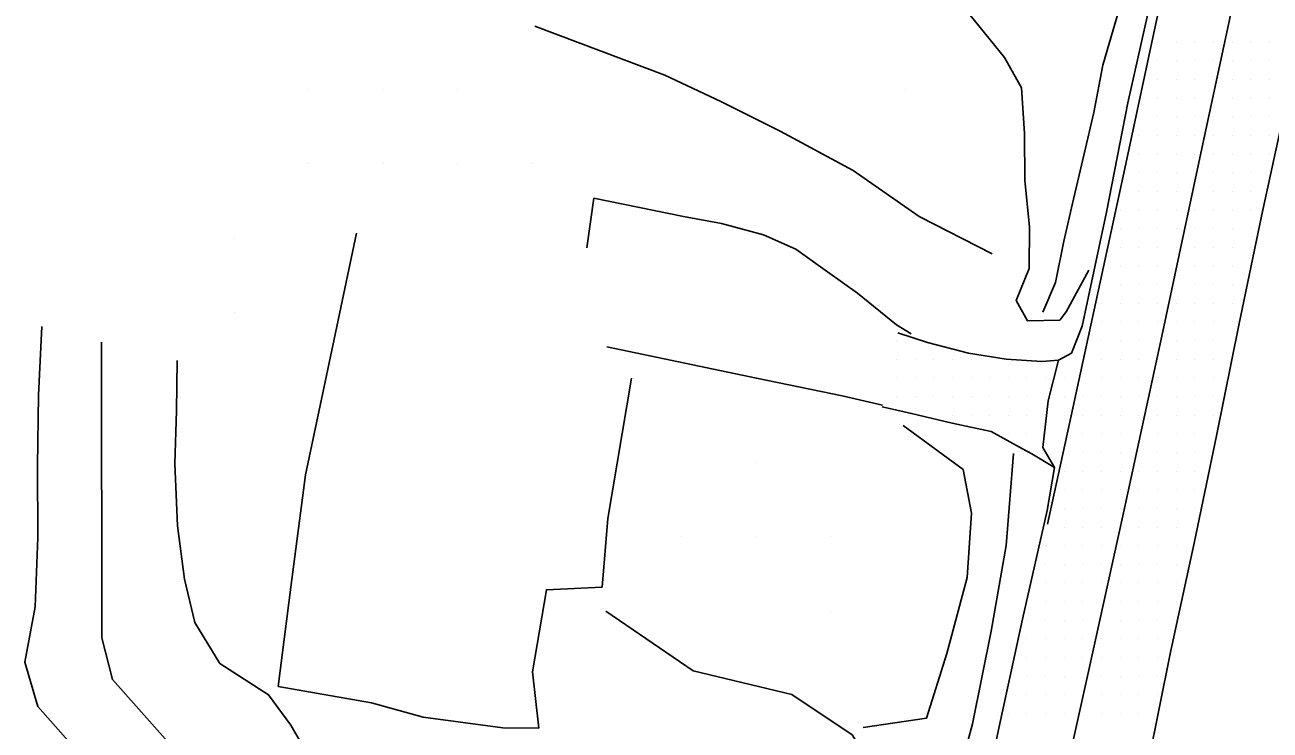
# Model space of a CAD drawing. Extents: x 1762120 to 1766775, y 709485 to 712965.
# Drawn here: x 1763866.9 to 1764033.8, y 710929 to 711023.6 of the extents above; entities that cross this region are included whole.
import ezdxf

# ---------------------------------------------------------------- set-up
doc = ezdxf.new("R2010")
doc.units = 0
for name, color, linetype in [('Exist DTM QL2 LIDAR Elevation Point', 7, 'Continuous'), ('Exist DTM Scan Elevation Point', 7, 'Continuous'), ('Exist Roads EOP', 7, 'Continuous'), ('Exist Roads EOP Other', 7, 'Continuous'), ('Exist Roads EOT', 7, 'Continuous'), ('PH Exist DTM Breakline', 7, 'Continuous')]:
    doc.layers.add(name, color=color, linetype=linetype)

msp = doc.modelspace()

# ---------------------------------------------------------------- linework, layer by layer
at = {"layer": 'Exist DTM QL2 LIDAR Elevation Point'}
for p, q in [((1763904.97, 711014.96), (1763904.97, 711014.96)), ((1763914.97, 711014.96), (1763914.97, 711014.96)), ((1763924.97, 711014.96), (1763924.97, 711014.96)), ((1763984.98, 711014.96), (1763984.98, 711014.96)), ((1763904.97, 711004.96), (1763904.97, 711004.96)), ((1763914.97, 711004.96), (1763914.97, 711004.96)), ((1763924.97, 711004.96), (1763924.97, 711004.96)), ((1763934.97, 711004.96), (1763934.97, 711004.96)), ((1763894.97, 710994.96), (1763894.97, 710994.96)), ((1763894.97, 710984.96), (1763894.97, 710984.96)), ((1763964.98, 710964.96), (1763964.98, 710964.96)), ((1763954.98, 710954.96), (1763954.98, 710954.96)), ((1763964.98, 710954.96), (1763964.98, 710954.96)), ((1763974.98, 710954.96), (1763974.98, 710954.96)), ((1763974.98, 710944.95), (1763974.98, 710944.95))]:
    msp.add_line(p, q, dxfattribs=at)
at = {"layer": 'Exist DTM Scan Elevation Point'}
for p, q in [((1764018.75, 711021.25), (1764018.75, 711021.25)), ((1764021.25, 711021.25), (1764021.25, 711021.25)), ((1764023.75, 711021.25), (1764023.75, 711021.25)), ((1764026.25, 711021.25), (1764026.25, 711021.25)), ((1764028.75, 711021.25), (1764028.75, 711021.25)), ((1764031.25, 711021.25), (1764031.25, 711021.25)), ((1764033.75, 711021.25), (1764033.75, 711021.25)), ((1764018.75, 711018.75), (1764018.75, 711018.75)), ((1764021.25, 711018.75), (1764021.25, 711018.75)), ((1764023.75, 711018.75), (1764023.75, 711018.75)), ((1764026.25, 711018.75), (1764026.25, 711018.75)), ((1764028.75, 711018.75), (1764028.75, 711018.75)), ((1764031.25, 711018.75), (1764031.25, 711018.75)), ((1764033.75, 711018.75), (1764033.75, 711018.75)), ((1764016.25, 711016.25), (1764016.25, 711016.25)), ((1764018.75, 711016.25), (1764018.75, 711016.25)), ((1764021.25, 711016.25), (1764021.25, 711016.25)), ((1764023.75, 711016.25), (1764023.75, 711016.25)), ((1764028.75, 711016.25), (1764028.75, 711016.25)), ((1764031.25, 711016.25), (1764031.25, 711016.25)), ((1764033.75, 711016.25), (1764033.75, 711016.25)), ((1764018.75, 711013.75), (1764018.75, 711013.75)), ((1764021.25, 711013.75), (1764021.25, 711013.75)), ((1764023.75, 711013.75), (1764023.75, 711013.75)), ((1764028.75, 711013.75), (1764028.75, 711013.75)), ((1764031.25, 711013.75), (1764031.25, 711013.75)), ((1764033.75, 711013.75), (1764033.75, 711013.75)), ((1764018.75, 711011.25), (1764018.75, 711011.25)), ((1764021.25, 711011.25), (1764021.25, 711011.25)), ((1764023.75, 711011.25), (1764023.75, 711011.25)), ((1764026.25, 711011.25), (1764026.25, 711011.25)), ((1764028.75, 711011.25), (1764028.75, 711011.25)), ((1764031.25, 711011.25), (1764031.25, 711011.25)), ((1764033.75, 711011.25), (1764033.75, 711011.25)), ((1764016.25, 711008.75), (1764016.25, 711008.75)), ((1764018.75, 711008.75), (1764018.75, 711008.75)), ((1764021.25, 711008.75), (1764021.25, 711008.75)), ((1764023.75, 711008.75), (1764023.75, 711008.75)), ((1764026.25, 711008.75), (1764026.25, 711008.75)), ((1764028.75, 711008.75), (1764028.75, 711008.75)), ((1764031.25, 711008.75), (1764031.25, 711008.75)), ((1764033.75, 711008.75), (1764033.75, 711008.75)), ((1764016.25, 711006.25), (1764016.25, 711006.25)), ((1764018.75, 711006.25), (1764018.75, 711006.25)), ((1764021.25, 711006.25), (1764021.25, 711006.25)), ((1764023.75, 711006.25), (1764023.75, 711006.25)), ((1764026.25, 711006.25), (1764026.25, 711006.25)), ((1764028.75, 711006.25), (1764028.75, 711006.25)), ((1764031.25, 711006.25), (1764031.25, 711006.25)), ((1764033.75, 711006.25), (1764033.75, 711006.25)), ((1764016.25, 711003.75), (1764016.25, 711003.75)), ((1764018.75, 711003.75), (1764018.75, 711003.75)), ((1764021.25, 711003.75), (1764021.25, 711003.75)), ((1764026.25, 711003.75), (1764026.25, 711003.75)), ((1764028.75, 711003.75), (1764028.75, 711003.75)), ((1764031.25, 711003.75), (1764031.25, 711003.75)), ((1764016.25, 711001.25), (1764016.25, 711001.25)), ((1764018.75, 711001.25), (1764018.75, 711001.25)), ((1764021.25, 711001.25), (1764021.25, 711001.25)), ((1764026.25, 711001.25), (1764026.25, 711001.25)), ((1764028.75, 711001.25), (1764028.75, 711001.25)), ((1764031.25, 711001.25), (1764031.25, 711001.25)), ((1764013.75, 710998.75), (1764013.75, 710998.75)), ((1764016.25, 710998.75), (1764016.25, 710998.75)), ((1764018.75, 710998.75), (1764018.75, 710998.75)), ((1764021.25, 710998.75), (1764021.25, 710998.75)), ((1764023.75, 710998.75), (1764023.75, 710998.75)), ((1764026.25, 710998.75), (1764026.25, 710998.75)), ((1764028.75, 710998.75), (1764028.75, 710998.75)), ((1764031.25, 710998.75), (1764031.25, 710998.75)), ((1764013.75, 710996.25), (1764013.75, 710996.25)), ((1764016.25, 710996.25), (1764016.25, 710996.25)), ((1764018.75, 710996.25), (1764018.75, 710996.25)), ((1764021.25, 710996.25), (1764021.25, 710996.25)), ((1764023.75, 710996.25), (1764023.75, 710996.25)), ((1764026.25, 710996.25), (1764026.25, 710996.25)), ((1764028.75, 710996.25), (1764028.75, 710996.25)), ((1764031.25, 710996.25), (1764031.25, 710996.25)), ((1764013.75, 710993.75), (1764013.75, 710993.75)), ((1764016.25, 710993.75), (1764016.25, 710993.75)), ((1764018.75, 710993.75), (1764018.75, 710993.75)), ((1764021.25, 710993.75), (1764021.25, 710993.75)), ((1764023.75, 710993.75), (1764023.75, 710993.75)), ((1764026.25, 710993.75), (1764026.25, 710993.75)), ((1764028.75, 710993.75), (1764028.75, 710993.75)), ((1764031.25, 710993.75), (1764031.25, 710993.75)), ((1764013.75, 710991.25), (1764013.75, 710991.25)), ((1764016.25, 710991.25), (1764016.25, 710991.25)), ((1764018.75, 710991.25), (1764018.75, 710991.25)), ((1764023.75, 710991.25), (1764023.75, 710991.25)), ((1764026.25, 710991.25), (1764026.25, 710991.25)), ((1764028.75, 710991.25), (1764028.75, 710991.25)), ((1764013.75, 710988.75), (1764013.75, 710988.75)), ((1764016.25, 710988.75), (1764016.25, 710988.75)), ((1764018.75, 710988.75), (1764018.75, 710988.75)), ((1764023.75, 710988.75), (1764023.75, 710988.75)), ((1764026.25, 710988.75), (1764026.25, 710988.75)), ((1764028.75, 710988.75), (1764028.75, 710988.75)), ((1764011.25, 710986.25), (1764011.25, 710986.25)), ((1764013.75, 710986.25), (1764013.75, 710986.25)), ((1764016.25, 710986.25), (1764016.25, 710986.25)), ((1764018.75, 710986.25), (1764018.75, 710986.25)), ((1764021.25, 710986.25), (1764021.25, 710986.25)), ((1764023.75, 710986.25), (1764023.75, 710986.25)), ((1764026.25, 710986.25), (1764026.25, 710986.25)), ((1764028.75, 710986.25), (1764028.75, 710986.25)), ((1764011.25, 710983.75), (1764011.25, 710983.75)), ((1764013.75, 710983.75), (1764013.75, 710983.75)), ((1764016.25, 710983.75), (1764016.25, 710983.75)), ((1764018.75, 710983.75), (1764018.75, 710983.75)), ((1764021.25, 710983.75), (1764021.25, 710983.75)), ((1764023.75, 710983.75), (1764023.75, 710983.75)), ((1764026.25, 710983.75), (1764026.25, 710983.75)), ((1764028.75, 710983.75), (1764028.75, 710983.75)), ((1763983.75, 710981.25), (1763983.75, 710981.25)), ((1764008.75, 710981.25), (1764008.75, 710981.25)), ((1764011.25, 710981.25), (1764011.25, 710981.25)), ((1764013.75, 710981.25), (1764013.75, 710981.25)), ((1764016.25, 710981.25), (1764016.25, 710981.25)), ((1764021.25, 710981.25), (1764021.25, 710981.25)), ((1764023.75, 710981.25), (1764023.75, 710981.25)), ((1764026.25, 710981.25), (1764026.25, 710981.25)), ((1763983.75, 710978.75), (1763983.75, 710978.75)), ((1763986.25, 710978.75), (1763986.25, 710978.75)), ((1763988.75, 710978.75), (1763988.75, 710978.75)), ((1763991.25, 710978.75), (1763991.25, 710978.75)), ((1763993.75, 710978.75), (1763993.75, 710978.75)), ((1764011.25, 710978.75), (1764011.25, 710978.75)), ((1764013.75, 710978.75), (1764013.75, 710978.75)), ((1764016.25, 710978.75), (1764016.25, 710978.75)), ((1764021.25, 710978.75), (1764021.25, 710978.75)), ((1764023.75, 710978.75), (1764023.75, 710978.75)), ((1764026.25, 710978.75), (1764026.25, 710978.75)), ((1763983.75, 710976.25), (1763983.75, 710976.25)), ((1763986.25, 710976.25), (1763986.25, 710976.25)), ((1763988.75, 710976.25), (1763988.75, 710976.25)), ((1763991.25, 710976.25), (1763991.25, 710976.25)), ((1763993.75, 710976.25), (1763993.75, 710976.25)), ((1763996.25, 710976.25), (1763996.25, 710976.25)), ((1763998.75, 710976.25), (1763998.75, 710976.25)), ((1764001.25, 710976.25), (1764001.25, 710976.25)), ((1764003.75, 710976.25), (1764003.75, 710976.25)), ((1764006.25, 710976.25), (1764006.25, 710976.25)), ((1764011.25, 710976.25), (1764011.25, 710976.25)), ((1764013.75, 710976.25), (1764013.75, 710976.25)), ((1764016.25, 710976.25), (1764016.25, 710976.25)), ((1764018.75, 710976.25), (1764018.75, 710976.25)), ((1764021.25, 710976.25), (1764021.25, 710976.25)), ((1764023.75, 710976.25), (1764023.75, 710976.25)), ((1764026.25, 710976.25), (1764026.25, 710976.25)), ((1763983.75, 710973.75), (1763983.75, 710973.75)), ((1763986.25, 710973.75), (1763986.25, 710973.75)), ((1763988.75, 710973.75), (1763988.75, 710973.75)), ((1763991.25, 710973.75), (1763991.25, 710973.75)), ((1763993.75, 710973.75), (1763993.75, 710973.75)), ((1763996.25, 710973.75), (1763996.25, 710973.75)), ((1763998.75, 710973.75), (1763998.75, 710973.75)), ((1764001.25, 710973.75), (1764001.25, 710973.75)), ((1764006.25, 710973.75), (1764006.25, 710973.75)), ((1764008.75, 710973.75), (1764008.75, 710973.75)), ((1764011.25, 710973.75), (1764011.25, 710973.75)), ((1764013.75, 710973.75), (1764013.75, 710973.75)), ((1764016.25, 710973.75), (1764016.25, 710973.75)), ((1764018.75, 710973.75), (1764018.75, 710973.75)), ((1764021.25, 710973.75), (1764021.25, 710973.75)), ((1764023.75, 710973.75), (1764023.75, 710973.75)), ((1764026.25, 710973.75), (1764026.25, 710973.75)), ((1763991.25, 710971.25), (1763991.25, 710971.25)), ((1763993.75, 710971.25), (1763993.75, 710971.25)), ((1763996.25, 710971.25), (1763996.25, 710971.25)), ((1763998.75, 710971.25), (1763998.75, 710971.25)), ((1764001.25, 710971.25), (1764001.25, 710971.25)), ((1764006.25, 710971.25), (1764006.25, 710971.25)), ((1764008.75, 710971.25), (1764008.75, 710971.25)), ((1764011.25, 710971.25), (1764011.25, 710971.25)), ((1764013.75, 710971.25), (1764013.75, 710971.25)), ((1764016.25, 710971.25), (1764016.25, 710971.25)), ((1764018.75, 710971.25), (1764018.75, 710971.25)), ((1764021.25, 710971.25), (1764021.25, 710971.25)), ((1764023.75, 710971.25), (1764023.75, 710971.25)), ((1764026.25, 710971.25), (1764026.25, 710971.25)), ((1763998.75, 710968.75), (1763998.75, 710968.75)), ((1764001.25, 710968.75), (1764001.25, 710968.75)), ((1764008.75, 710968.75), (1764008.75, 710968.75)), ((1764011.25, 710968.75), (1764011.25, 710968.75)), ((1764013.75, 710968.75), (1764013.75, 710968.75)), ((1764018.75, 710968.75), (1764018.75, 710968.75)), ((1764021.25, 710968.75), (1764021.25, 710968.75)), ((1764023.75, 710968.75), (1764023.75, 710968.75)), ((1764008.75, 710966.25), (1764008.75, 710966.25)), ((1764011.25, 710966.25), (1764011.25, 710966.25)), ((1764013.75, 710966.25), (1764013.75, 710966.25)), ((1764018.75, 710966.25), (1764018.75, 710966.25)), ((1764021.25, 710966.25), (1764021.25, 710966.25)), ((1764023.75, 710966.25), (1764023.75, 710966.25)), ((1764006.25, 710963.75), (1764006.25, 710963.75)), ((1764008.75, 710963.75), (1764008.75, 710963.75)), ((1764011.25, 710963.75), (1764011.25, 710963.75)), ((1764013.75, 710963.75), (1764013.75, 710963.75)), ((1764016.25, 710963.75), (1764016.25, 710963.75)), ((1764018.75, 710963.75), (1764018.75, 710963.75)), ((1764021.25, 710963.75), (1764021.25, 710963.75)), ((1764023.75, 710963.75), (1764023.75, 710963.75)), ((1764006.25, 710961.25), (1764006.25, 710961.25)), ((1764008.75, 710961.25), (1764008.75, 710961.25)), ((1764011.25, 710961.25), (1764011.25, 710961.25)), ((1764013.75, 710961.25), (1764013.75, 710961.25)), ((1764016.25, 710961.25), (1764016.25, 710961.25)), ((1764018.75, 710961.25), (1764018.75, 710961.25)), ((1764021.25, 710961.25), (1764021.25, 710961.25)), ((1764023.75, 710961.25), (1764023.75, 710961.25)), ((1764006.25, 710958.75), (1764006.25, 710958.75)), ((1764008.75, 710958.75), (1764008.75, 710958.75)), ((1764011.25, 710958.75), (1764011.25, 710958.75)), ((1764013.75, 710958.75), (1764013.75, 710958.75)), ((1764016.25, 710958.75), (1764016.25, 710958.75)), ((1764018.75, 710958.75), (1764018.75, 710958.75)), ((1764021.25, 710958.75), (1764021.25, 710958.75)), ((1764023.75, 710958.75), (1764023.75, 710958.75)), ((1764006.25, 710956.25), (1764006.25, 710956.25)), ((1764008.75, 710956.25), (1764008.75, 710956.25)), ((1764011.25, 710956.25), (1764011.25, 710956.25)), ((1764016.25, 710956.25), (1764016.25, 710956.25)), ((1764018.75, 710956.25), (1764018.75, 710956.25)), ((1764021.25, 710956.25), (1764021.25, 710956.25)), ((1764003.75, 710953.75), (1764003.75, 710953.75)), ((1764006.25, 710953.75), (1764006.25, 710953.75)), ((1764008.75, 710953.75), (1764008.75, 710953.75)), ((1764011.25, 710953.75), (1764011.25, 710953.75)), ((1764013.75, 710953.75), (1764013.75, 710953.75)), ((1764016.25, 710953.75), (1764016.25, 710953.75)), ((1764018.75, 710953.75), (1764018.75, 710953.75)), ((1764021.25, 710953.75), (1764021.25, 710953.75)), ((1764003.75, 710951.25), (1764003.75, 710951.25)), ((1764006.25, 710951.25), (1764006.25, 710951.25)), ((1764008.75, 710951.25), (1764008.75, 710951.25)), ((1764011.25, 710951.25), (1764011.25, 710951.25)), ((1764013.75, 710951.25), (1764013.75, 710951.25)), ((1764016.25, 710951.25), (1764016.25, 710951.25)), ((1764018.75, 710951.25), (1764018.75, 710951.25)), ((1764021.25, 710951.25), (1764021.25, 710951.25)), ((1764003.75, 710948.75), (1764003.75, 710948.75)), ((1764006.25, 710948.75), (1764006.25, 710948.75)), ((1764008.75, 710948.75), (1764008.75, 710948.75)), ((1764011.25, 710948.75), (1764011.25, 710948.75)), ((1764013.75, 710948.75), (1764013.75, 710948.75)), ((1764016.25, 710948.75), (1764016.25, 710948.75)), ((1764018.75, 710948.75), (1764018.75, 710948.75)), ((1764021.25, 710948.75), (1764021.25, 710948.75)), ((1764003.75, 710946.25), (1764003.75, 710946.25)), ((1764006.25, 710946.25), (1764006.25, 710946.25)), ((1764008.75, 710946.25), (1764008.75, 710946.25)), ((1764013.75, 710946.25), (1764013.75, 710946.25)), ((1764016.25, 710946.25), (1764016.25, 710946.25)), ((1764018.75, 710946.25), (1764018.75, 710946.25)), ((1764021.25, 710946.25), (1764021.25, 710946.25)), ((1764001.25, 710943.75), (1764001.25, 710943.75)), ((1764003.75, 710943.75), (1764003.75, 710943.75)), ((1764006.25, 710943.75), (1764006.25, 710943.75)), ((1764008.75, 710943.75), (1764008.75, 710943.75)), ((1764013.75, 710943.75), (1764013.75, 710943.75)), ((1764016.25, 710943.75), (1764016.25, 710943.75)), ((1764018.75, 710943.75), (1764018.75, 710943.75)), ((1764001.25, 710941.25), (1764001.25, 710941.25)), ((1764003.75, 710941.25), (1764003.75, 710941.25)), ((1764006.25, 710941.25), (1764006.25, 710941.25)), ((1764008.75, 710941.25), (1764008.75, 710941.25)), ((1764011.25, 710941.25), (1764011.25, 710941.25)), ((1764013.75, 710941.25), (1764013.75, 710941.25)), ((1764016.25, 710941.25), (1764016.25, 710941.25)), ((1764018.75, 710941.25), (1764018.75, 710941.25)), ((1764001.25, 710938.75), (1764001.25, 710938.75)), ((1764003.75, 710938.75), (1764003.75, 710938.75)), ((1764006.25, 710938.75), (1764006.25, 710938.75)), ((1764008.75, 710938.75), (1764008.75, 710938.75)), ((1764011.25, 710938.75), (1764011.25, 710938.75)), ((1764013.75, 710938.75), (1764013.75, 710938.75)), ((1764016.25, 710938.75), (1764016.25, 710938.75)), ((1764018.75, 710938.75), (1764018.75, 710938.75)), ((1764001.25, 710936.25), (1764001.25, 710936.25)), ((1764003.75, 710936.25), (1764003.75, 710936.25)), ((1764006.25, 710936.25), (1764006.25, 710936.25)), ((1764008.75, 710936.25), (1764008.75, 710936.25)), ((1764011.25, 710936.25), (1764011.25, 710936.25)), ((1764013.75, 710936.25), (1764013.75, 710936.25)), ((1764016.25, 710936.25), (1764016.25, 710936.25)), ((1764018.75, 710936.25), (1764018.75, 710936.25)), ((1764001.25, 710933.75), (1764001.25, 710933.75)), ((1764003.75, 710933.75), (1764003.75, 710933.75)), ((1764006.25, 710933.75), (1764006.25, 710933.75)), ((1764011.25, 710933.75), (1764011.25, 710933.75)), ((1764013.75, 710933.75), (1764013.75, 710933.75)), ((1764016.25, 710933.75), (1764016.25, 710933.75)), ((1764018.75, 710933.75), (1764018.75, 710933.75)), ((1763998.75, 710931.25), (1763998.75, 710931.25)), ((1764001.25, 710931.25), (1764001.25, 710931.25)), ((1764003.75, 710931.25), (1764003.75, 710931.25)), ((1764006.25, 710931.25), (1764006.25, 710931.25)), ((1764011.25, 710931.25), (1764011.25, 710931.25)), ((1764013.75, 710931.25), (1764013.75, 710931.25)), ((1764016.25, 710931.25), (1764016.25, 710931.25))]:
    msp.add_line(p, q, dxfattribs=at)
at = {"layer": 'Exist Roads EOP'}
for points in [[(1763987.81, 710885.49), (1763991.21, 710900.06), (1763994.45, 710914.65), (1763997.47, 710929.3), (1764000.63, 710943.91), (1764003.96, 710958.48), (1764004.95, 710964.24), (1764003.36, 710966.93), (1764004.09, 710973.15), (1764005.48, 710978.61), (1764007.24, 710979.58), (1764008.66, 710983.18), (1764011.91, 710998.49), (1764014.78, 711013.13), (1764017.43, 711025.05), (1764015, 711027.34), (1764015.6, 711031.9), (1764017.08, 711038.34), (1764018.7, 711041.58), (1764020.43, 711043.43), (1764024.14, 711055.44), (1764028.2, 711069.86), (1764030.87, 711081.8), (1764034.12, 711096.41)], [(1764007.59, 710881.06), (1764010.84, 710895.67), (1764014.16, 710910.25), (1764017.55, 710924.82), (1764020.51, 710939.48), (1764023.65, 710954.08), (1764026.7, 710968.69), (1764029.66, 710983.32), (1764032.7, 710997.92), (1764035.33, 711010.03)]]:
    msp.add_lwpolyline(points, dxfattribs=at)
at = {"layer": 'Exist Roads EOP Other'}
for points in [[(1763983.93, 710982.3), (1763987.91, 710981), (1763993.41, 710979.56), (1763998.45, 710978.74), (1764003.26, 710978.44), (1764005.48, 710978.61)], [(1763981.83, 710972.35), (1763985.76, 710971.49), (1763991.21, 710970.18), (1763996.45, 710969.04), (1764000.64, 710966.75), (1764001.9, 710966.07), (1764004.95, 710964.24)]]:
    msp.add_lwpolyline(points, dxfattribs=at)
at = {"layer": 'Exist Roads EOT'}
for points in [[(1763997.58, 710883.33), (1764000.77, 710897.55), (1764001.71, 710901.86), (1764009.51, 710936.87), (1764014.18, 710958.17), (1764019.32, 710981.83), (1764024.69, 711007), (1764029.67, 711030.35), (1764034.86, 711054.36), (1764038.87, 711073.08), (1764045.09, 711101.22), (1764048.99, 711118.43), (1764053.91, 711140.28)], [(1764003.99, 710956.64), (1764006.97, 710970.12), (1764014.38, 711004.34), (1764019.19, 711026.91), (1764025.12, 711054.56), (1764028.01, 711067.73)]]:
    msp.add_lwpolyline(points, dxfattribs=at)
at = {"layer": 'PH Exist DTM Breakline'}
msp.add_line((1763943.18, 711000.33), (1763942.26, 710993.69), dxfattribs=at)
for points in [[(1763933.57, 711053.91), (1763950.15, 711046), (1763960.99, 711041.49), (1763972.05, 711036.72), (1763983.45, 711031.64), (1763988.41, 711029.01), (1763993.62, 711024.88), (1763998.26, 711019.19), (1764000.51, 711015.16), (1764000.93, 711009.01), (1764000.95, 711002.7), (1764001.61, 710996.51), (1764001.53, 710990.9), (1763999.78, 710986.64), (1764001.32, 710983.88), (1764005.65, 710983.97), (1764006.49, 710985.09), (1764009.53, 710990.67)], [(1763993.27, 711029.27), (1764002.85, 711029.69), (1764010.5, 711026.99), (1764011.5, 711026.39), (1764013.64, 711025.82), (1764011.41, 711018.18), (1764010.21, 711011.84), (1764008.93, 711006.27), (1764007.47, 711000.22), (1764006.21, 710994.59), (1764005.07, 710989.06), (1764003.37, 710985.05)], [(1763935.29, 711023.41), (1763952.71, 711016.83), (1763960.21, 711013.3), (1763968.15, 711009.35), (1763977.96, 711004.04), (1763986.82, 710997.9), (1763996.57, 710992.86)], [(1763985.73, 710982.16), (1763983.78, 710983.34), (1763978.52, 710987.61), (1763974.52, 710990.48), (1763970.28, 710993.52), (1763965.92, 710995.43), (1763960.31, 710996.95), (1763955.22, 710997.87), (1763943.18, 711000.33)], [(1763911.38, 710995.66), (1763907.2, 710975.72), (1763904.54, 710963.24), (1763902.6, 710948.2), (1763900.89, 710934.88), (1763913.4, 710932.68), (1763920.31, 710930.75), (1763931.02, 710929.34), (1763935.82, 710929.29), (1763934.99, 710936.82), (1763936.85, 710947.83), (1763944.3, 710948.2), (1763945.09, 710957.39), (1763948.25, 710976.21)], [(1763869.22, 710983.15), (1763868.75, 710973.92), (1763868.64, 710964.47), (1763868.69, 710954.84), (1763868.32, 710945.55), (1763866.94, 710938.11), (1763868.69, 710932.17), (1763874.07, 710926.04), (1763883, 710918.82), (1763887.41, 710911.71), (1763890, 710903.5), (1763891.5, 710894.2), (1763892.86, 710885.63), (1763893.61, 710877.22), (1763893.77, 710870.8), (1763895.24, 710865.4), (1763896.13, 710862.35)], [(1763901.55, 710865.64), (1763899.24, 710895.22), (1763898.61, 710900.92), (1763897.28, 710908.84), (1763895.97, 710916.34), (1763878.67, 710935.8), (1763877.23, 710941.4), (1763877.21, 710981.05)], [(1763944.92, 710980.41), (1763964.99, 710976.19), (1763976.48, 710973.82), (1763981.88, 710972.6)], [(1763971.51, 710886.42), (1763959.04, 710890.6), (1763948.71, 710891.09), (1763937.43, 710885.52), (1763930.64, 710884.02), (1763922.03, 710880.56), (1763917.15, 710878.85), (1763913.4, 710886.73), (1763910.56, 710894.41), (1763909.38, 710903.47), (1763909.81, 710912.33), (1763910.01, 710916.95), (1763906.21, 710923.38), (1763902.6, 710929.68), (1763899.59, 710933.75), (1763893.06, 710937.97), (1763889.71, 710943.44), (1763888.34, 710949.26), (1763887.41, 710956.42), (1763887.05, 710964.75), (1763887.25, 710971.84), (1763887.34, 710978.59)], [(1763984.65, 710969.85), (1763992.72, 710963.95), (1763993.8, 710958.1), (1763993.22, 710949.47), (1763990.5, 710939.27), (1763987.77, 710930.61), (1763979.29, 710929.39)], [(1763988, 710905.26), (1763990.09, 710912.37), (1763991.29, 710919.85), (1763993.94, 710929.88), (1763996.44, 710942.3), (1763998.47, 710953.76), (1763999.45, 710966.12)], [(1763944.8, 710944.95), (1763956.53, 710936.98), (1763969.75, 710933.81), (1763977.83, 710928.4), (1763981.94, 710921.87), (1763983.92, 710915.05), (1763984.08, 710907.18), (1763983.27, 710898.98), (1763982.79, 710889.99), (1763981.91, 710879.66), (1763976.69, 710859.04), (1763975.52, 710856.16)]]:
    msp.add_lwpolyline(points, dxfattribs=at)

doc.saveas('drawing.dxf')
